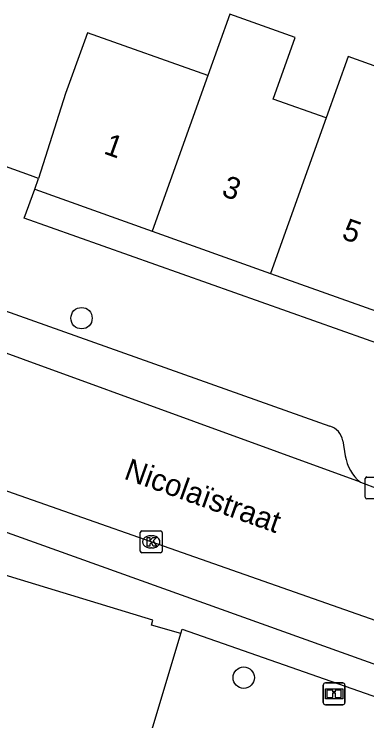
# Model space of a CAD drawing. Extents: x 159822 to 160765, y 380693 to 381634.
# Drawn here: x 160102.49 to 160118.63, y 381142.93 to 381175.27 of the extents above; entities that cross this region are included whole.
import ezdxf

# ---------------------------------------------------------------- set-up
doc = ezdxf.new("R2010")
doc.units = 0
for name, color, linetype in [('IMGEO_Boom', 7, 'Continuous'), ('IMGEO_Informatiebord', 7, 'Continuous'), ('IMGEO_Kolk', 7, 'Continuous'), ('IMGEO_Openbare_ruimte_label', 7, 'Continuous'), ('IMGEO_Pand', 7, 'Continuous'), ('IMGEO_Pand_nummerreeks', 7, 'Continuous'), ('IMGEO_Rijbaan_lokaal_open', 7, 'Continuous'), ('IMGEO_Voetpad_open', 7, 'Continuous')]:
    doc.layers.add(name, color=color, linetype=linetype)

msp = doc.modelspace()

# ---------------------------------------------------------------- linework, layer by layer
at = {"layer": 'IMGEO_Boom'}
for centre in [(160105.571, 381161.359), (160112.992, 381144.911)]:
    msp.add_circle(centre, 0.489, dxfattribs=at)
at = {"layer": 'IMGEO_Informatiebord'}
for p, q in [((160116.634, 381143.77), (160116.634, 381144.57)), ((160116.634, 381144.57), (160116.634, 381143.77)), ((160116.734, 381144.67), (160117.524, 381144.67)), ((160117.524, 381144.67), (160116.734, 381144.67)), ((160117.624, 381144.57), (160117.624, 381143.77)), ((160117.624, 381143.77), (160117.624, 381144.57)), ((160117.524, 381143.67), (160116.734, 381143.67)), ((160116.734, 381143.67), (160117.524, 381143.67))]:
    msp.add_line(p, q, dxfattribs=at)
for points in [[(160116.735, 381144.402), (160117.523, 381144.402), (160117.523, 381143.938), (160116.735, 381143.938), (160116.735, 381144.402)], [(160116.8, 381144.337), (160116.8, 381144.003), (160117.075, 381144.003), (160117.076, 381144.216), (160117.18, 381144.217), (160117.181, 381144.003), (160117.458, 381144.003), (160117.458, 381144.337), (160117.182, 381144.337), (160117.182, 381144.257), (160117.076, 381144.257), (160117.076, 381144.337), (160116.8, 381144.337)]]:
    msp.add_lwpolyline(points, dxfattribs=at)
for centre, start, end in [((160116.734, 381144.57), 90, 180), ((160116.734, 381144.57), 90, 180), ((160117.524, 381144.57), 0, 90), ((160117.524, 381144.57), 360, 90), ((160116.734, 381143.77), 180, 270), ((160116.734, 381143.77), 180, 270), ((160117.524, 381143.77), 270, 0), ((160117.524, 381143.77), 270, 0)]:
    msp.add_arc(centre, 0.1, start, end, dxfattribs=at)
at = {"layer": 'IMGEO_Kolk'}
for p, q in [((160118.628, 381154.092), (160119.48, 381154.092)), ((160118.553, 381153.166), (160118.553, 381154.018)), ((160119.48, 381153.092), (160118.628, 381153.092)), ((160108.26, 381150.698), (160108.26, 381151.55)), ((160108.335, 381151.624), (160109.187, 381151.624)), ((160109.261, 381151.55), (160109.261, 381150.698)), ((160108.748, 381151.404), (160108.773, 381151.404)), ((160108.771, 381150.844), (160108.746, 381150.844)), ((160109.187, 381150.624), (160108.335, 381150.624))]:
    msp.add_line(p, q, dxfattribs=at)
for points in [[(160118.628, 381154.092), (160119.48, 381154.092)], [(160118.553, 381153.166), (160118.553, 381154.018)], [(160119.48, 381153.092), (160118.628, 381153.092)], [(160108.26, 381150.698), (160108.26, 381151.55)], [(160108.335, 381151.624), (160109.187, 381151.624)], [(160109.261, 381151.55), (160109.261, 381150.698)], [(160108.581, 381151.324), (160108.704, 381151.324), (160108.704, 381151.173), (160108.834, 381151.324), (160108.998, 381151.324), (160108.852, 381151.173), (160109.005, 381150.924), (160108.853, 381150.924), (160108.768, 381151.088), (160108.704, 381151.021), (160108.704, 381150.924), (160108.581, 381150.924), (160108.581, 381151.324)], [(160109.187, 381150.624), (160108.335, 381150.624)]]:
    msp.add_lwpolyline(points, dxfattribs=at)
for centre, start, end in [((160118.63, 381154.016), 91.552, 178.448), ((160118.63, 381154.016), 91.552, 178.448), ((160118.63, 381153.168), 181.552, 268.448), ((160118.63, 381153.168), 181.552, 268.448), ((160108.337, 381151.548), 91.552, 178.448), ((160108.337, 381151.548), 91.552, 178.448), ((160109.185, 381151.548), 1.552, 88.448), ((160109.185, 381151.548), 1.552, 88.448), ((160108.337, 381150.7), 181.552, 268.448), ((160108.337, 381150.7), 181.552, 268.448), ((160109.185, 381150.7), 271.552, 358.448), ((160109.185, 381150.7), 271.552, 358.448)]:
    msp.add_arc(centre, 0.0765, start, end, dxfattribs=at)
for centre, major_axis, ratio, start_param, end_param in [((160108.747, 381151.124), (-0.387, 0.002), 0.722429, 4.712389, 7.853982), ((160108.772, 381151.124), (-0.39, 0.002), 0.717154, 1.570796, 4.712389)]:
    msp.add_ellipse(centre, major_axis=major_axis, ratio=ratio, start_param=start_param, end_param=end_param, dxfattribs=at)
at = {"layer": 'IMGEO_Pand'}
for points in [[(160116.76, 381170.522), (160114.343, 381171.386), (160115.349, 381174.197), (160112.35, 381175.27), (160111.345, 381172.459)], [(160111.345, 381172.459), (160105.842, 381174.407), (160105.706, 381174.034), (160104.833, 381171.632), (160103.603, 381167.751)], [(160123.301, 381171.353), (160117.765, 381173.333), (160116.76, 381170.522)], [(160111.345, 381172.459), (160108.801, 381165.344)], [(160116.76, 381170.522), (160114.216, 381163.408)], [(160103.428, 381167.265), (160103.603, 381167.751)], [(160103.428, 381167.265), (160108.801, 381165.344)], [(160108.801, 381165.344), (160114.216, 381163.408)], [(160114.216, 381163.408), (160119.752, 381161.429)], [(160110.112, 381146.934), (160108.774, 381147.316), (160108.841, 381147.536), (160100.266, 381150.157), (160100.339, 381150.375), (160091.777, 381152.977), (160091.851, 381153.195), (160085.139, 381155.231), (160085.206, 381155.451), (160076.81, 381158.082)], [(160107.174, 381137.075), (160108.884, 381142.815), (160109.582, 381145.155), (160110.112, 381146.934)]]:
    msp.add_lwpolyline(points, dxfattribs=at)
at = {"layer": 'IMGEO_Rijbaan_lokaal_open'}
for points in [[(160118.335, 381153.851), (160095.277, 381162.239), (160088.059, 381164.786)], [(160086.112, 381159.128), (160093.302, 381156.554), (160121.03, 381146.824), (160125.069, 381145.386), (160156.523, 381134.111)], [(160118.335, 381153.851), (160119.152, 381153.556)]]:
    msp.add_lwpolyline(points, dxfattribs=at)
at = {"layer": 'IMGEO_Voetpad_open'}
for points in [[(160103.603, 381167.751), (160103.235, 381167.884), (160096.095, 381170.445)], [(160124.76, 381158.209), (160124.638, 381158.251), (160102.952, 381165.934), (160103.428, 381167.265)], [(160090.463, 381165.849), (160095.86, 381163.906), (160116.94, 381156.421)], [(160087.314, 381156.924), (160087.892, 381156.711), (160092.727, 381155.009), (160099.732, 381152.417), (160127.037, 381142.646), (160153.569, 381133.339)], [(160117.526, 381155.75), (160117.642, 381155.065)], [(160110.112, 381146.934), (160110.17, 381147.13), (160135.606, 381138.24)]]:
    msp.add_lwpolyline(points, dxfattribs=at)
for centre, radius, start, end in [((160116.679, 381155.602), 0.86, 9.9209, 72.342), ((160119.525, 381155.335), 1.903, 188.1672, 231.2717)]:
    msp.add_arc(centre, radius, start, end, dxfattribs=at)

# ---------------------------------------------------------------- texts
at = {"layer": 'IMGEO_Openbare_ruimte_label'}
msp.add_text('Nicolaïstraat', height=1, rotation=340.296, dxfattribs=at).set_placement((160107.465, 381154.024))
at = {"layer": 'IMGEO_Pand_nummerreeks'}
for s, p in [('1', (160106.54, 381168.905)), ('3', (160111.932, 381166.976)), ('5', (160117.43, 381165.01))]:
    msp.add_text(s, height=1, rotation=340.3239, dxfattribs=at).set_placement(p)

doc.saveas('drawing.dxf')
